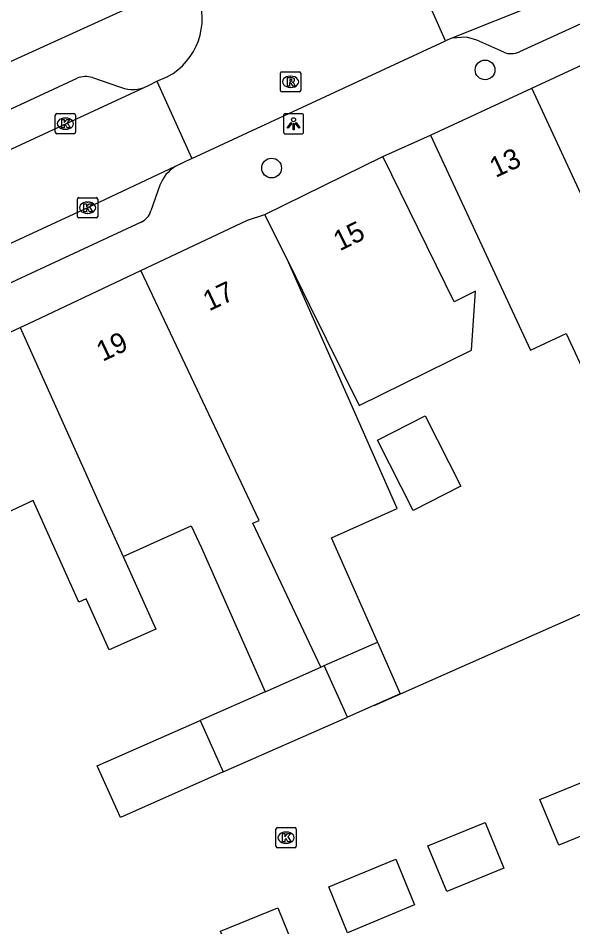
# Model space of a CAD drawing. Extents: x 160379 to 161131, y 383940 to 384849.
# Drawn here: x 161013.42 to 161040.91, y 384292.94 to 384337.97 of the extents above; entities that cross this region are included whole.
import ezdxf

# ---------------------------------------------------------------- set-up
doc = ezdxf.new("R2010")
doc.units = 0
for name, color, linetype in [('IMGEO_Boom', 7, 'Continuous'), ('IMGEO_Kolk', 7, 'Continuous'), ('IMGEO_Lichtpunt', 7, 'Continuous'), ('IMGEO_Muur', 7, 'Continuous'), ('IMGEO_Pand', 7, 'Continuous'), ('IMGEO_Pand_nummerreeks', 7, 'Continuous'), ('IMGEO_Rijbaan_lokaal_open', 7, 'Continuous'), ('IMGEO_Rioolput', 7, 'Continuous'), ('IMGEO_Voetpad_open', 7, 'Continuous')]:
    doc.layers.add(name, color=color, linetype=linetype)

msp = doc.modelspace()

# ---------------------------------------------------------------- linework, layer by layer
at = {"layer": 'IMGEO_Boom'}
for centre in [(161036.561, 384335.409), (161025.983, 384330.544)]:
    msp.add_circle(centre, 0.489, dxfattribs=at)
at = {"layer": 'IMGEO_Kolk'}
for p, q in [((161015.258, 384332.318), (161015.258, 384333.17)), ((161015.333, 384333.244), (161016.185, 384333.244)), ((161016.259, 384333.17), (161016.259, 384332.318)), ((161015.746, 384333.024), (161015.771, 384333.024)), ((161016.185, 384332.244), (161015.333, 384332.244)), ((161015.769, 384332.464), (161015.744, 384332.464)), ((161016.358, 384328.15), (161016.358, 384329.002)), ((161016.433, 384329.076), (161017.285, 384329.076)), ((161017.359, 384329.002), (161017.359, 384328.15)), ((161016.846, 384328.856), (161016.871, 384328.856)), ((161016.869, 384328.296), (161016.844, 384328.296)), ((161017.285, 384328.076), (161016.433, 384328.076)), ((161026.198, 384296.935), (161026.198, 384297.787)), ((161026.273, 384297.861), (161027.125, 384297.861)), ((161026.686, 384297.641), (161026.711, 384297.641)), ((161027.199, 384297.787), (161027.199, 384296.935)), ((161026.709, 384297.081), (161026.684, 384297.081)), ((161027.125, 384296.861), (161026.273, 384296.861))]:
    msp.add_line(p, q, dxfattribs=at)
for points in [[(161015.258, 384332.318), (161015.258, 384333.17)], [(161015.333, 384333.244), (161016.185, 384333.244)], [(161016.259, 384333.17), (161016.259, 384332.318)], [(161015.579, 384332.944), (161015.702, 384332.944), (161015.702, 384332.793), (161015.832, 384332.944), (161015.996, 384332.944), (161015.85, 384332.793), (161016.003, 384332.544), (161015.851, 384332.544), (161015.766, 384332.708), (161015.702, 384332.641), (161015.702, 384332.544), (161015.579, 384332.544), (161015.579, 384332.944)], [(161016.185, 384332.244), (161015.333, 384332.244)], [(161016.358, 384328.15), (161016.358, 384329.002)], [(161016.433, 384329.076), (161017.285, 384329.076)], [(161017.359, 384329.002), (161017.359, 384328.15)], [(161016.679, 384328.776), (161016.802, 384328.776), (161016.802, 384328.625), (161016.932, 384328.776), (161017.096, 384328.776), (161016.95, 384328.625), (161017.103, 384328.376), (161016.951, 384328.376), (161016.866, 384328.54), (161016.802, 384328.473), (161016.802, 384328.376), (161016.679, 384328.376), (161016.679, 384328.776)], [(161017.285, 384328.076), (161016.433, 384328.076)], [(161026.198, 384296.935), (161026.198, 384297.787)], [(161026.273, 384297.861), (161027.125, 384297.861)], [(161026.519, 384297.561), (161026.642, 384297.561), (161026.642, 384297.41), (161026.772, 384297.561), (161026.936, 384297.561), (161026.79, 384297.41), (161026.943, 384297.161), (161026.791, 384297.161), (161026.706, 384297.325), (161026.642, 384297.258), (161026.642, 384297.161), (161026.519, 384297.161), (161026.519, 384297.561)], [(161027.199, 384297.787), (161027.199, 384296.935)], [(161027.125, 384296.861), (161026.273, 384296.861)]]:
    msp.add_lwpolyline(points, dxfattribs=at)
for centre, start, end in [((161015.335, 384333.168), 91.552, 178.448), ((161015.335, 384333.168), 91.552, 178.448), ((161016.183, 384333.168), 1.552, 88.448), ((161016.183, 384333.168), 1.552, 88.448), ((161015.335, 384332.32), 181.552, 268.448), ((161015.335, 384332.32), 181.552, 268.448), ((161016.183, 384332.32), 271.552, 358.448), ((161016.183, 384332.32), 271.552, 358.448), ((161016.435, 384329), 91.552, 178.448), ((161016.435, 384329), 91.552, 178.448), ((161017.283, 384329), 1.552, 88.448), ((161017.283, 384329), 1.552, 88.448), ((161016.435, 384328.152), 181.552, 268.448), ((161016.435, 384328.152), 181.552, 268.448), ((161017.283, 384328.152), 271.552, 358.448), ((161017.283, 384328.152), 271.552, 358.448), ((161026.275, 384297.785), 91.552, 178.448), ((161026.275, 384297.785), 91.552, 178.448), ((161027.123, 384297.785), 1.552, 88.448), ((161027.123, 384297.785), 1.552, 88.448), ((161026.275, 384296.937), 181.552, 268.448), ((161026.275, 384296.937), 181.552, 268.448), ((161027.123, 384296.937), 271.552, 358.448), ((161027.123, 384296.937), 271.552, 358.448)]:
    msp.add_arc(centre, 0.0765, start, end, dxfattribs=at)
for centre, major_axis, ratio, start_param, end_param in [((161015.745, 384332.744), (-0.387, 0.002), 0.722429, 4.712389, 7.853982), ((161015.77, 384332.744), (-0.39, 0.002), 0.717154, 1.570796, 4.712389), ((161016.845, 384328.576), (-0.387, 0.002), 0.722429, 4.712389, 7.853982), ((161016.87, 384328.576), (-0.39, 0.002), 0.717154, 1.570796, 4.712389), ((161026.685, 384297.361), (-0.387, 0.002), 0.722429, 4.712389, 7.853982), ((161026.71, 384297.361), (-0.39, 0.002), 0.717154, 1.570796, 4.712389)]:
    msp.add_ellipse(centre, major_axis=major_axis, ratio=ratio, start_param=start_param, end_param=end_param, dxfattribs=at)
at = {"layer": 'IMGEO_Lichtpunt'}
for p, q in [((161026.57, 384333.14), (161026.57, 384332.333)), ((161026.57, 384333.14), (161026.57, 384332.333)), ((161027.472, 384333.235), (161026.664, 384333.235)), ((161027.472, 384333.235), (161026.664, 384333.235)), ((161027.566, 384332.333), (161027.566, 384333.14)), ((161027.566, 384332.333), (161027.566, 384333.14)), ((161026.664, 384332.239), (161027.472, 384332.239)), ((161026.664, 384332.239), (161027.472, 384332.239))]:
    msp.add_line(p, q, dxfattribs=at)
for points in [[(161026.944, 384332.804), (161026.983, 384332.776), (161026.795, 384332.514), (161026.757, 384332.541), (161026.944, 384332.804)], [(161027.046, 384332.756), (161027.093, 384332.756), (161027.093, 384332.434), (161027.046, 384332.434), (161027.046, 384332.756)], [(161027.156, 384332.776), (161027.194, 384332.803), (161027.381, 384332.541), (161027.342, 384332.513), (161027.156, 384332.776)]]:
    msp.add_lwpolyline(points, dxfattribs=at)
msp.add_circle((161027.069, 384332.938), 0.0994, dxfattribs=at)
for centre, start, end in [((161026.664, 384333.14), 90, 180), ((161026.664, 384333.14), 90, 180), ((161027.472, 384333.14), 0, 90), ((161027.472, 384333.14), 0, 90), ((161026.664, 384332.333), 180, 270), ((161026.664, 384332.333), 180, 270), ((161027.472, 384332.333), 270, 0), ((161027.472, 384332.333), 270, 360)]:
    msp.add_arc(centre, 0.0946, start, end, dxfattribs=at)
at = {"layer": 'IMGEO_Muur'}
msp.add_lwpolyline([(161031.058, 384303.917), (161043.635, 384309.473)], dxfattribs=at)
at = {"layer": 'IMGEO_Pand'}
for points in [[(161018.845, 384338.454), (161011.366, 384335.071)], [(161038.881, 384334.499), (161043.899, 384336.828)], [(161033.861, 384332.169), (161038.881, 384334.499)], [(161045.14, 384321.014), (161038.881, 384334.499)], [(161033.861, 384332.169), (161035.966, 384327.634), (161037.783, 384323.72), (161038.808, 384321.512), (161040.584, 384322.337), (161041.897, 384319.509), (161045.14, 384321.014)], [(161025.652, 384328.24), (161031.487, 384331.117)], [(161026.815, 384325.881), (161027.863, 384323.756), (161030.319, 384318.775), (161035.894, 384321.525), (161036.085, 384324.435), (161035.037, 384323.918), (161033.698, 384326.633), (161031.487, 384331.117)], [(161019.5, 384325.464), (161024.781, 384327.963), (161025.652, 384328.24)], [(161026.815, 384325.881), (161025.652, 384328.24)], [(161031.228, 384307.055), (161031.223, 384307.065), (161028.944, 384312.223), (161032.212, 384313.667), (161026.815, 384325.881)], [(161013.511, 384322.645), (161014.222, 384322.967), (161019.5, 384325.464)], [(161028.428, 384305.817), (161025.056, 384312.939), (161025.362, 384313.084), (161019.5, 384325.464)], [(161008.625, 384320.362), (161013.511, 384322.645)], [(161013.511, 384322.645), (161015.563, 384318.086), (161016.821, 384315.291), (161017.368, 384314.074), (161018.621, 384311.289)], [(161018.621, 384311.289), (161020.235, 384307.701), (161017.928, 384306.663), (161016.785, 384309.202), (161016.423, 384309.039), (161014.158, 384314.074), (161012.027, 384313.08), (161010.74, 384315.832), (161008.625, 384320.362)], [(161031.23, 384317.067), (161033.598, 384318.27), (161035.369, 384314.78), (161033.001, 384313.578), (161031.23, 384317.067)], [(161018.621, 384311.289), (161021.994, 384312.807), (161022.503, 384311.731), (161025.657, 384304.593)], [(161028.593, 384305.89), (161029.914, 384306.473), (161031.228, 384307.055)], [(161031.228, 384307.055), (161032.36, 384304.492), (161029.741, 384303.335)], [(161025.657, 384304.593), (161028.428, 384305.817)], [(161028.428, 384305.817), (161028.593, 384305.89)], [(161029.741, 384303.335), (161028.593, 384305.89)], [(161025.657, 384304.593), (161022.436, 384303.17)], [(161023.587, 384300.616), (161029.741, 384303.335)], [(161023.587, 384300.616), (161018.483, 384298.361), (161017.337, 384300.917), (161022.436, 384303.17)], [(161022.436, 384303.17), (161023.587, 384300.616)], [(161042.604, 384300.613), (161043.533, 384298.344), (161040.213, 384296.985), (161039.283, 384299.248), (161042.604, 384300.613)], [(161036.561, 384298.116), (161037.489, 384295.848), (161034.662, 384294.691), (161033.733, 384296.958), (161036.561, 384298.116)], [(161032.136, 384296.291), (161033.072, 384294.026), (161029.747, 384292.653), (161028.812, 384294.917), (161032.136, 384296.291)], [(161026.295, 384293.882), (161027.216, 384291.612), (161024.374, 384290.458), (161023.453, 384292.728), (161026.295, 384293.882)]]:
    msp.add_lwpolyline(points, dxfattribs=at)
at = {"layer": 'IMGEO_Rijbaan_lokaal_open'}
for points in [[(161070.043, 384352.936), (161069.088, 384352.495), (161050.849, 384344.104), (161039.221, 384338.702), (161034.917, 384336.972)], [(161034.607, 384336.847), (161032.896, 384340.691)], [(161022.032, 384331.013), (161034.607, 384336.847)], [(161034.917, 384336.972), (161034.607, 384336.847)], [(161020.296, 384334.846), (161020.829, 384335.073)], [(160996.575, 384323.827), (160997.97, 384324.491), (161000, 384325.431), (161019.659, 384334.539)], [(161019.659, 384334.539), (161019.906, 384334.653), (161020.296, 384334.846)], [(161020.296, 384334.846), (161022.032, 384331.013)], [(161022.032, 384331.013), (161021.555, 384330.779), (161021.201, 384330.613)], [(161021.201, 384330.613), (161016.858, 384328.577), (161000, 384320.783), (160999.805, 384320.693), (160982.125, 384312.545), (160962.657, 384303.421), (160944.731, 384295.078), (160938.42, 384292.1)]]:
    msp.add_lwpolyline(points, dxfattribs=at)
msp.add_arc((161019.275, 384337.945), 3.265, 298.415, 22.265, dxfattribs=at)
at = {"layer": 'IMGEO_Rioolput'}
for p, q in [((161026.497, 384335.318), (161027.349, 384335.318)), ((161026.422, 384334.392), (161026.422, 384335.244)), ((161026.91, 384335.098), (161026.935, 384335.098)), ((161027.423, 384335.244), (161027.423, 384334.392)), ((161026.933, 384334.538), (161026.908, 384334.538)), ((161027.349, 384334.318), (161026.497, 384334.318))]:
    msp.add_line(p, q, dxfattribs=at)
for points in [[(161026.497, 384335.318), (161027.349, 384335.318)], [(161026.422, 384334.392), (161026.422, 384335.244)], [(161027.011, 384335.016), (161026.759, 384335.018), (161026.759, 384334.618)], [(161026.937, 384334.937), (161026.883, 384334.937), (161026.883, 384334.856)], [(161026.883, 384334.856), (161026.935, 384334.856)], [(161027.423, 384335.244), (161027.423, 384334.392)], [(161026.759, 384334.618), (161026.883, 384334.618), (161026.883, 384334.78), (161026.894, 384334.78)], [(161026.941, 384334.751), (161027.012, 384334.618), (161027.152, 384334.618), (161027.087, 384334.744)], [(161027.349, 384334.318), (161026.497, 384334.318)]]:
    msp.add_lwpolyline(points, dxfattribs=at)
for centre, radius, start, end in [((161026.499, 384335.242), 0.0765, 91.552, 178.448), ((161026.499, 384335.242), 0.0765, 91.552, 178.448), ((161027.347, 384335.242), 0.0765, 1.552, 88.448), ((161027.347, 384335.242), 0.0765, 1.552, 88.448), ((161026.919, 384335.045), 0.19, 274.7715, 282.9687), ((161026.943, 384334.841), 0.0964, 77.0061, 93.1865), ((161026.957, 384334.898), 0.0378, 276.6634, 79.6772), ((161027.01, 384334.906), 0.109, 350.3612, 89.416), ((161027.008, 384334.906), 0.112, 277.5842, 350.9817), ((161026.893, 384334.727), 0.0533, 26.0293, 88.6989), ((161026.992, 384334.691), 0.108, 29.5134, 73.7905), ((161026.499, 384334.394), 0.0765, 181.552, 268.448), ((161026.499, 384334.394), 0.0765, 181.552, 268.448), ((161027.347, 384334.394), 0.0765, 271.552, 358.448), ((161027.347, 384334.394), 0.0765, 271.552, 358.448)]:
    msp.add_arc(centre, radius, start, end, dxfattribs=at)
for centre, major_axis, ratio, start_param, end_param in [((161026.909, 384334.818), (-0.387, 0.002), 0.722429, 4.712389, 7.853982), ((161026.934, 384334.818), (-0.39, 0.002), 0.717154, 1.570796, 4.712389)]:
    msp.add_ellipse(centre, major_axis=major_axis, ratio=ratio, start_param=start_param, end_param=end_param, dxfattribs=at)
at = {"layer": 'IMGEO_Voetpad_open'}
for points in [[(161047.002, 384340.3), (161038.264, 384336.303)], [(161037.489, 384336.282), (161036.157, 384336.887), (161035.64, 384337.035), (161034.917, 384336.972)], [(160998.532, 384326.735), (161000, 384327.417), (161016.339, 384335.006)], [(161017.1, 384335.028), (161018.384, 384334.59)], [(161031.487, 384331.117), (161033.861, 384332.169)], [(161020.447, 384329.692), (161019.998, 384328.423)], [(161019.512, 384327.87), (161000, 384318.788), (160934.837, 384288.458), (160894.523, 384269.636)]]:
    msp.add_lwpolyline(points, dxfattribs=at)
for centre, radius, start, end in [((161037.852, 384337.185), 0.973, 248.0781, 295.0262), ((161016.754, 384333.819), 1.257, 74.0296, 109.2823), ((161019.083, 384336.107), 1.671, 245.2594, 290.1594), ((161022.139, 384329.076), 1.8, 121.3902, 159.9971), ((161019.158, 384328.671), 0.876, 293.829, 343.5502)]:
    msp.add_arc(centre, radius, start, end, dxfattribs=at)

# ---------------------------------------------------------------- texts
at = {"layer": 'IMGEO_Pand_nummerreeks'}
for s, rotation, p in [('13', 24.8977, (161037.084, 384330.049)), ('15', 26.2472, (161029.36, 384326.411)), ('17', 25.319, (161022.881, 384323.435)), ('19', 25.319, (161017.601, 384320.937))]:
    msp.add_text(s, height=1, rotation=rotation, dxfattribs=at).set_placement(p)

doc.saveas('drawing.dxf')
